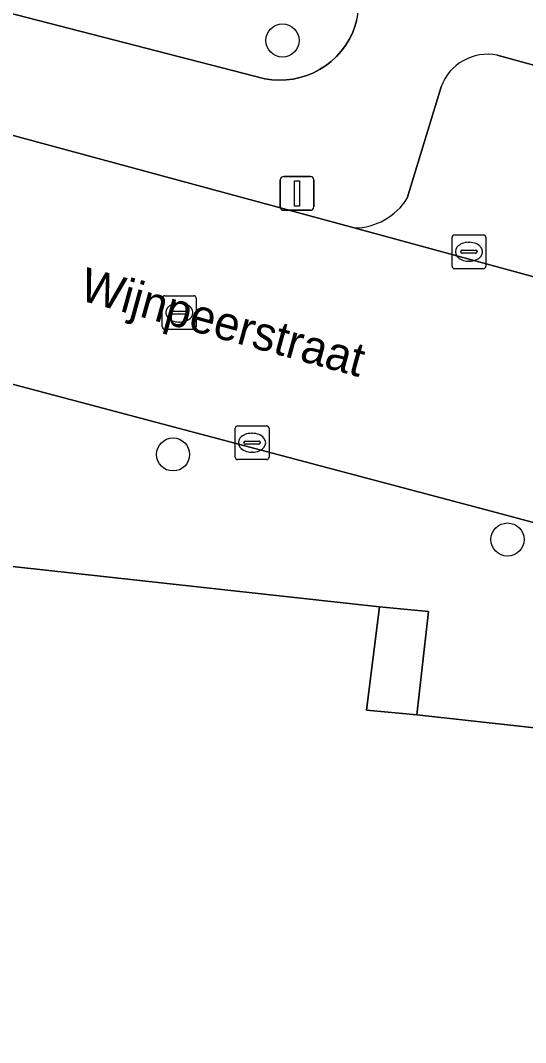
# Model space of a CAD drawing. Extents: x 162026 to 163502, y 387295 to 388169.
# Drawn here: x 162373.62 to 162388.55, y 387619.59 to 387649.83 of the extents above; entities that cross this region are included whole.
import ezdxf

# ---------------------------------------------------------------- set-up
doc = ezdxf.new("R2010")
doc.units = 0
for name, color, linetype in [('IMGEO_Boom', 7, 'Continuous'), ('IMGEO_Erf', 7, 'Continuous'), ('IMGEO_Kolk', 7, 'Continuous'), ('IMGEO_Lichtmast', 7, 'Continuous'), ('IMGEO_Openbare_ruimte_label', 7, 'Continuous'), ('IMGEO_Pand', 7, 'Continuous'), ('IMGEO_Parkeervlak_open', 7, 'Continuous'), ('IMGEO_Rijbaan_lokaal_open', 7, 'Continuous'), ('IMGEO_Rioolput', 7, 'Continuous'), ('IMGEO_Voetpad_open', 7, 'Continuous')]:
    doc.layers.add(name, color=color, linetype=linetype)

msp = doc.modelspace()

# ---------------------------------------------------------------- linework, layer by layer
at = {"layer": 'IMGEO_Boom'}
for centre in [(162381.366, 387649.237), (162378.132, 387636.992), (162388.014, 387634.475)]:
    msp.add_circle(centre, 0.489, dxfattribs=at)
at = {"layer": 'IMGEO_Erf'}
msp.add_lwpolyline([(162350.623, 387656.077), (162361.378, 387653.131), (162380.842, 387648.105), (162381.05, 387648.074), (162381.259, 387648.063), (162381.469, 387648.07), (162381.677, 387648.095), (162381.882, 387648.139), (162382.083, 387648.202), (162382.277, 387648.282), (162382.463, 387648.379), (162382.64, 387648.492), (162382.806, 387648.62), (162382.959, 387648.763), (162383.1, 387648.919), (162383.226, 387649.087), (162383.336, 387649.266), (162383.43, 387649.453), (162383.507, 387649.649), (162383.566, 387649.85), (162383.585, 387649.934), (162386.507, 387674.529), (162356.601, 387678.112)], dxfattribs=at)
at = {"layer": 'IMGEO_Kolk'}
for p, q in [((162386.376, 387642.561), (162386.376, 387643.413)), ((162386.451, 387643.487), (162387.303, 387643.487)), ((162387.377, 387643.413), (162387.377, 387642.561)), ((162386.864, 387643.267), (162386.889, 387643.267)), ((162386.635, 387642.981), (162386.635, 387642.993)), ((162387.073, 387642.944), (162386.675, 387642.944)), ((162386.678, 387643.03), (162387.076, 387643.03)), ((162387.119, 387642.993), (162387.119, 387642.981)), ((162386.887, 387642.707), (162386.862, 387642.707)), ((162387.303, 387642.487), (162386.451, 387642.487)), ((162379.966, 387636.913), (162379.966, 387637.765)), ((162380.041, 387637.839), (162380.893, 387637.839)), ((162380.967, 387637.765), (162380.967, 387636.913)), ((162380.268, 387637.382), (162380.666, 387637.382)), ((162380.454, 387637.619), (162380.479, 387637.619)), ((162380.225, 387637.333), (162380.225, 387637.345)), ((162380.663, 387637.296), (162380.265, 387637.296)), ((162380.709, 387637.345), (162380.709, 387637.333)), ((162380.893, 387636.839), (162380.041, 387636.839)), ((162380.477, 387637.059), (162380.452, 387637.059))]:
    msp.add_line(p, q, dxfattribs=at)
for points in [[(162386.376, 387642.561), (162386.376, 387643.413)], [(162386.451, 387643.487), (162387.303, 387643.487)], [(162387.377, 387643.413), (162387.377, 387642.561)], [(162387.303, 387642.487), (162386.451, 387642.487)], [(162379.966, 387636.913), (162379.966, 387637.765)], [(162380.041, 387637.839), (162380.893, 387637.839)], [(162380.967, 387637.765), (162380.967, 387636.913)], [(162380.893, 387636.839), (162380.041, 387636.839)]]:
    msp.add_lwpolyline(points, dxfattribs=at)
for centre, radius, start, end in [((162386.453, 387643.411), 0.0765, 91.552, 178.448), ((162386.453, 387643.411), 0.0765, 91.552, 178.448), ((162387.301, 387643.411), 0.0765, 1.552, 88.448), ((162387.301, 387643.411), 0.0765, 1.552, 88.448), ((162386.675, 387642.99), 0.0403, 85.8775, 175.7526), ((162386.672, 387642.98), 0.0366, 178.938, 274.7102), ((162387.076, 387642.987), 0.043, 264.8664, 352.4533), ((162387.08, 387642.992), 0.0386, 1.7309, 96.639), ((162386.453, 387642.563), 0.0765, 181.552, 268.448), ((162386.453, 387642.563), 0.0765, 181.552, 268.448), ((162387.301, 387642.563), 0.0765, 271.552, 358.448), ((162387.301, 387642.563), 0.0765, 271.552, 358.448), ((162380.043, 387637.763), 0.0765, 91.552, 178.448), ((162380.043, 387637.763), 0.0765, 91.552, 178.448), ((162380.891, 387637.763), 0.0765, 1.552, 88.448), ((162380.891, 387637.763), 0.0765, 1.552, 88.448), ((162380.265, 387637.342), 0.0403, 85.8775, 175.7526), ((162380.67, 387637.344), 0.0386, 1.7309, 96.639), ((162380.262, 387637.332), 0.0366, 178.938, 274.7102), ((162380.666, 387637.339), 0.043, 264.8664, 352.4533), ((162380.043, 387636.915), 0.0765, 181.552, 268.448), ((162380.043, 387636.915), 0.0765, 181.552, 268.448), ((162380.891, 387636.915), 0.0765, 271.552, 358.448), ((162380.891, 387636.915), 0.0765, 271.552, 358.448)]:
    msp.add_arc(centre, radius, start, end, dxfattribs=at)
for centre, major_axis, ratio, start_param, end_param in [((162386.863, 387642.987), (-0.387, 0.002), 0.722429, 4.712389, 7.853982), ((162386.888, 387642.987), (-0.39, 0.002), 0.717154, 1.570796, 4.712389), ((162380.453, 387637.339), (-0.387, 0.002), 0.722429, 4.712389, 7.853982), ((162380.478, 387637.339), (-0.39, 0.002), 0.717154, 1.570796, 4.712389)]:
    msp.add_ellipse(centre, major_axis=major_axis, ratio=ratio, start_param=start_param, end_param=end_param, dxfattribs=at)
at = {"layer": 'IMGEO_Lichtmast'}
for p, q in [((162381.3, 387644.314), (162381.3, 387645.114)), ((162381.3, 387645.114), (162381.3, 387644.314)), ((162381.4, 387645.214), (162382.19, 387645.214)), ((162382.19, 387645.214), (162381.4, 387645.214)), ((162382.29, 387645.114), (162382.29, 387644.314)), ((162382.29, 387644.314), (162382.29, 387645.114)), ((162382.19, 387644.214), (162381.4, 387644.214)), ((162381.4, 387644.214), (162382.19, 387644.214))]:
    msp.add_line(p, q, dxfattribs=at)
msp.add_lwpolyline([(162381.72, 387645.089), (162381.87, 387645.089), (162381.87, 387644.339), (162381.72, 387644.339), (162381.72, 387645.089)], dxfattribs=at)
for centre, start, end in [((162381.4, 387645.114), 90, 180), ((162381.4, 387645.114), 90, 180), ((162382.19, 387645.114), 0, 90), ((162382.19, 387645.114), 360, 90), ((162381.4, 387644.314), 180, 270), ((162381.4, 387644.314), 180, 270), ((162382.19, 387644.314), 270, 0), ((162382.19, 387644.314), 270, 0)]:
    msp.add_arc(centre, 0.1, start, end, dxfattribs=at)
at = {"layer": 'IMGEO_Pand'}
msp.add_lwpolyline([(162412.477, 387596.624), (162413.501, 387605.868), (162413.174, 387605.904), (162409.485, 387606.313), (162408.391, 387606.434), (162410.518, 387625.645), (162410.611, 387626.483), (162410.316, 387626.533), (162385.337, 387629.288), (162383.844, 387629.426), (162384.231, 387632.486), (162372.572, 387633.77), (162372.521, 387633.318), (162372.803, 387633.285), (162372.451, 387630.666), (162369.404, 387631.03), (162366.672, 387631.356), (162365.431, 387620.069), (162364.534, 387611.918), (162362.831, 387596.441)], dxfattribs=at)
at = {"layer": 'IMGEO_Parkeervlak_open'}
for points in [[(162415.521, 387641.185), (162387.711, 387648.804)], [(162386.049, 387647.865), (162385.052, 387644.573)], [(162383.485, 387643.693), (162405.263, 387637.752), (162417.069, 387634.543)]]:
    msp.add_lwpolyline(points, dxfattribs=at)
for centre, radius, start, end in [((162387.432, 387647.357), 1.473, 79.0876, 159.8437), ((162383.474, 387645.549), 1.856, 270.3535, 328.2822)]:
    msp.add_arc(centre, radius, start, end, dxfattribs=at)
at = {"layer": 'IMGEO_Rijbaan_lokaal_open'}
for points in [[(162383.485, 387643.693), (162377.333, 387645.362), (162373.554, 387646.387), (162368.65, 387647.717), (162363.279, 387649.174), (162358.717, 387650.411), (162355.417, 387651.306), (162344.508, 387654.154), (162340.308, 387655.242), (162338.998, 387655.522), (162337.569, 387655.811), (162336.37, 387656.035), (162335.05, 387656.263), (162334.232, 387656.399), (162333.719, 387656.484), (162288.416, 387661.479), (162287.235, 387661.585), (162287.131, 387661.599), (162286.476, 387655.24), (162286.398, 387654.49), (162287.292, 387654.392), (162329.198, 387650.058)], [(162336.606, 387648.871), (162337.128, 387648.758), (162340.163, 387648.025), (162342.933, 387647.286), (162343.592, 387647.106), (162359.752, 387642.699), (162363.579, 387641.678), (162364.763, 387641.363), (162387.682, 387635.275), (162410.303, 387629.192), (162418.918, 387626.68), (162419.204, 387626.607)], [(162438.555, 387623.615), (162466.833, 387620.476), (162467.767, 387620.372), (162468.51, 387627.39), (162426.968, 387632.155), (162425.204, 387632.531), (162418.348, 387634.196), (162417.069, 387634.543), (162405.263, 387637.752), (162383.485, 387643.693)]]:
    msp.add_lwpolyline(points, dxfattribs=at)
at = {"layer": 'IMGEO_Rioolput'}
for p, q in [((162377.814, 387640.762), (162377.814, 387641.614)), ((162377.889, 387641.688), (162378.741, 387641.688)), ((162378.815, 387641.614), (162378.815, 387640.762)), ((162378.302, 387641.468), (162378.327, 387641.468)), ((162378.073, 387641.182), (162378.073, 387641.194)), ((162378.511, 387641.145), (162378.113, 387641.145)), ((162378.116, 387641.231), (162378.514, 387641.231)), ((162378.557, 387641.194), (162378.557, 387641.182)), ((162378.325, 387640.908), (162378.3, 387640.908)), ((162378.741, 387640.688), (162377.889, 387640.688))]:
    msp.add_line(p, q, dxfattribs=at)
for points in [[(162377.814, 387640.762), (162377.814, 387641.614)], [(162377.889, 387641.688), (162378.741, 387641.688)], [(162378.815, 387641.614), (162378.815, 387640.762)], [(162378.741, 387640.688), (162377.889, 387640.688)]]:
    msp.add_lwpolyline(points, dxfattribs=at)
for centre, radius, start, end in [((162377.891, 387641.612), 0.0765, 91.552, 178.448), ((162377.891, 387641.612), 0.0765, 91.552, 178.448), ((162378.739, 387641.612), 0.0765, 1.552, 88.448), ((162378.739, 387641.612), 0.0765, 1.552, 88.448), ((162378.113, 387641.191), 0.0403, 85.8775, 175.7526), ((162378.11, 387641.181), 0.0366, 178.938, 274.7102), ((162378.514, 387641.188), 0.043, 264.8664, 352.4533), ((162378.518, 387641.193), 0.0386, 1.7309, 96.639), ((162377.891, 387640.764), 0.0765, 181.552, 268.448), ((162377.891, 387640.764), 0.0765, 181.552, 268.448), ((162378.739, 387640.764), 0.0765, 271.552, 358.448), ((162378.739, 387640.764), 0.0765, 271.552, 358.448)]:
    msp.add_arc(centre, radius, start, end, dxfattribs=at)
for centre, major_axis, ratio, start_param, end_param in [((162378.301, 387641.188), (-0.387, 0.002), 0.722429, 4.712389, 7.853982), ((162378.326, 387641.188), (-0.39, 0.002), 0.717154, 1.570796, 4.712389)]:
    msp.add_ellipse(centre, major_axis=major_axis, ratio=ratio, start_param=start_param, end_param=end_param, dxfattribs=at)
at = {"layer": 'IMGEO_Voetpad_open'}
for points in [[(162344.508, 387654.154), (162355.417, 387651.306), (162358.717, 387650.411), (162363.279, 387649.174), (162368.65, 387647.717), (162373.554, 387646.387), (162377.333, 387645.362), (162383.485, 387643.693)], [(162383.566, 387649.85), (162383.507, 387649.649), (162383.43, 387649.453), (162383.336, 387649.266), (162383.226, 387649.087), (162383.1, 387648.919), (162382.959, 387648.763), (162382.806, 387648.62), (162382.64, 387648.492), (162382.463, 387648.379), (162382.277, 387648.282), (162382.083, 387648.202), (162381.882, 387648.139), (162381.677, 387648.095), (162381.469, 387648.07), (162381.259, 387648.063), (162381.05, 387648.074), (162380.842, 387648.105), (162361.378, 387653.131)], [(162387.711, 387648.804), (162415.521, 387641.185)], [(162385.052, 387644.573), (162386.049, 387647.865)]]:
    msp.add_lwpolyline(points, dxfattribs=at)
for points in [[(162384.231, 387632.486), (162385.676, 387632.348), (162385.337, 387629.288), (162410.316, 387626.533), (162410.392, 387627.082), (162410.303, 387629.192), (162387.682, 387635.275), (162364.763, 387641.363), (162363.868, 387634.71), (162365.122, 387634.576), (162372.572, 387633.77)], [(162384.231, 387632.486), (162383.844, 387629.426), (162385.337, 387629.288), (162385.676, 387632.348)]]:
    msp.add_lwpolyline(points, close=True, dxfattribs=at)
for centre, radius, start, end in [((162387.432, 387647.357), 1.473, 79.0876, 159.8437), ((162383.474, 387645.549), 1.856, 270.3535, 328.2822)]:
    msp.add_arc(centre, radius, start, end, dxfattribs=at)

# ---------------------------------------------------------------- texts
at = {"layer": 'IMGEO_Openbare_ruimte_label'}
msp.add_text('Wijnpeerstraat', height=1, rotation=344.574, dxfattribs=at).set_placement((162375.318, 387641.573))

doc.saveas('drawing.dxf')
